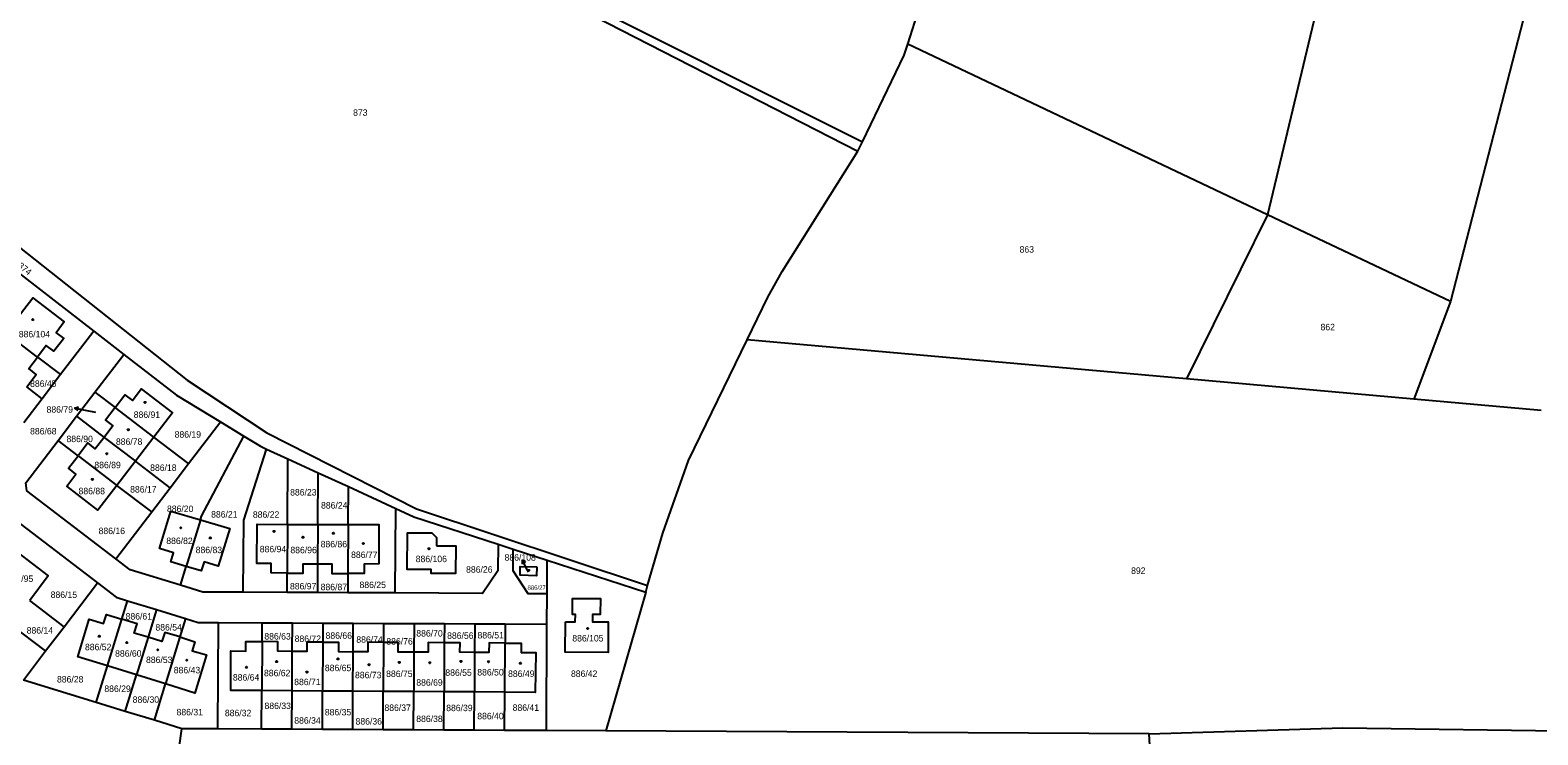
# Model space of a CAD drawing. Extents: x -724107 to -720612, y -1045267 to -1038441.
# Drawn here: x -722076.6 to -721679.7, y -1042693.5 to -1042508.1 of the extents above; entities that cross this region are included whole.
import ezdxf

# ---------------------------------------------------------------- set-up
doc = ezdxf.new("R2010")
doc.units = 0
for name, color, linetype in [('Hranice parcel', 7, 'Continuous'), ('Parcelní čísla', 7, 'Continuous'), ('Pop  PČ popisy', 7, 'Continuous'), ('Značky budov', 7, 'Continuous')]:
    doc.layers.add(name, color=color, linetype=linetype)

msp = doc.modelspace()

# ---------------------------------------------------------------- linework, layer by layer
at = {"layer": 'Hranice parcel'}
for p, q in [((-721845.56, -1042511.77), (-721841.84, -1042500.16)), ((-721750.84, -1042556.64), (-721845.56, -1042511.77)), ((-721858.66, -1042539.92), (-721857.49, -1042537.49)), ((-721750.84, -1042556.64), (-721772.15, -1042599.83)), ((-721702.69, -1042579.45), (-721750.84, -1042556.64)), ((-722085.28, -1042567.62), (-722059.86, -1042587.27)), ((-721702.69, -1042579.45), (-721712.28, -1042605.15)), ((-722074.63, -1042594.11), (-722083, -1042587.71)), ((-722059.86, -1042587.27), (-722068.6, -1042598.71)), ((-722059.86, -1042587.27), (-722051.95, -1042593.39)), ((-721772.15, -1042599.83), (-721887.84, -1042589.55)), ((-722074.63, -1042594.11), (-722068.6, -1042598.71)), ((-722059.54, -1042603.32), (-722051.95, -1042593.39)), ((-722068.6, -1042598.71), (-722073.45, -1042605.07)), ((-721712.28, -1042605.15), (-721772.15, -1042599.83)), ((-722073.45, -1042605.07), (-722077.51, -1042601.97)), ((-722064.39, -1042609.68), (-722059.54, -1042603.32)), ((-722059.54, -1042603.32), (-722054.24, -1042607.37)), ((-722073.45, -1042605.07), (-722078.31, -1042611.43)), ((-722044.02, -1042615.17), (-722054.24, -1042607.37)), ((-721678.79, -1042608.12), (-721712.28, -1042605.15)), ((-722069.25, -1042616.04), (-722064.39, -1042609.68)), ((-722064.39, -1042609.68), (-722057.13, -1042615.23)), ((-722034.89, -1042622.14), (-722026.5, -1042611.15)), ((-722026.5, -1042611.15), (-722020.35, -1042614.88)), ((-722063.97, -1042620.07), (-722069.25, -1042616.04)), ((-722057.13, -1042615.23), (-722048.89, -1042621.52)), ((-722044.02, -1042615.17), (-722048.89, -1042621.52)), ((-722034.89, -1042622.14), (-722044.02, -1042615.17)), ((-722063.97, -1042620.07), (-722053.75, -1042627.88)), ((-722014.34, -1042618.3), (-722008.8, -1042620.85)), ((-722048.89, -1042621.52), (-722053.75, -1042627.88)), ((-722039.75, -1042628.5), (-722048.89, -1042621.52)), ((-722039.75, -1042628.5), (-722034.89, -1042622.14)), ((-722008.89, -1042638.14), (-722008.8, -1042620.85)), ((-722008.8, -1042620.85), (-722000.81, -1042624.52)), ((-722044.61, -1042634.86), (-722053.75, -1042627.88)), ((-722000.88, -1042638.16), (-722000.81, -1042624.52)), ((-722000.81, -1042624.52), (-721992.83, -1042628.19)), ((-722044.61, -1042634.86), (-722039.75, -1042628.5)), ((-721992.88, -1042638.18), (-721992.83, -1042628.19)), ((-721992.83, -1042628.19), (-721980.36, -1042633.92)), ((-722054.01, -1042647.18), (-722044.61, -1042634.86)), ((-721980.48, -1042656.17), (-721980.36, -1042633.92)), ((-722031.75, -1042636.88), (-722035.54, -1042649.19)), ((-722008.89, -1042638.14), (-722008.95, -1042650.94)), ((-722008.89, -1042638.14), (-722000.88, -1042638.16)), ((-722000.88, -1042638.16), (-722000.94, -1042648.53)), ((-722000.88, -1042638.16), (-721992.88, -1042638.18)), ((-721992.88, -1042638.18), (-721992.95, -1042651.05)), ((-721953.43, -1042643.31), (-721949.44, -1042644.61)), ((-721949.44, -1042644.61), (-721940.45, -1042647.52)), ((-721940.5, -1042656.38), (-721940.45, -1042647.52)), ((-721940.45, -1042647.52), (-721914.52, -1042655.94)), ((-722037.05, -1042654.11), (-722035.54, -1042649.19)), ((-722008.98, -1042656.03), (-722008.95, -1042650.94)), ((-722000.94, -1042648.53), (-722000.98, -1042656.07)), ((-721992.95, -1042651.05), (-721992.98, -1042656.11)), ((-722067.67, -1042665.06), (-722058.87, -1042653.53)), ((-721914.52, -1042655.94), (-721925.03, -1042692.46)), ((-721914.52, -1042655.94), (-721914.03, -1042654.22)), ((-722067.67, -1042665.06), (-722076.68, -1042658.17)), ((-722052.49, -1042663.07), (-722050.99, -1042658.2)), ((-722050.99, -1042658.2), (-722043.34, -1042660.55)), ((-722008.98, -1042656.03), (-722020.48, -1042655.97)), ((-722000.98, -1042656.07), (-722008.98, -1042656.03)), ((-721992.98, -1042656.11), (-722000.98, -1042656.07)), ((-721980.48, -1042656.17), (-721992.98, -1042656.11)), ((-721940.54, -1042664.38), (-721940.5, -1042656.38)), ((-722056.27, -1042675.38), (-722052.49, -1042663.07)), ((-722043.34, -1042660.55), (-722045.57, -1042667.82)), ((-722043.34, -1042660.55), (-722035.69, -1042662.9)), ((-722035.69, -1042662.9), (-722037.18, -1042667.74)), ((-722072.53, -1042671.41), (-722081.56, -1042664.51)), ((-722072.53, -1042671.41), (-722067.67, -1042665.06)), ((-722045.57, -1042667.82), (-722048.62, -1042677.72)), ((-722037.18, -1042667.74), (-722040.98, -1042680.11)), ((-722027.18, -1042691.94), (-722027.04, -1042663.94)), ((-722027.04, -1042663.94), (-722015.54, -1042664)), ((-722015.56, -1042668.97), (-722015.54, -1042664)), ((-722015.54, -1042664), (-722007.54, -1042664.04)), ((-722007.58, -1042671.54), (-722007.54, -1042664.04)), ((-722007.54, -1042664.04), (-721999.54, -1042664.08)), ((-721999.54, -1042664.08), (-721999.57, -1042669.08)), ((-721999.54, -1042664.08), (-721991.54, -1042664.12)), ((-721991.58, -1042671.62), (-721991.54, -1042664.12)), ((-721991.54, -1042664.12), (-721983.54, -1042664.16)), ((-721983.54, -1042664.16), (-721983.57, -1042669.17)), ((-721983.54, -1042664.16), (-721975.54, -1042664.2)), ((-721975.54, -1042664.2), (-721975.58, -1042671.72)), ((-721975.54, -1042664.2), (-721967.54, -1042664.24)), ((-721967.54, -1042664.24), (-721967.57, -1042669.26)), ((-721967.54, -1042664.24), (-721959.54, -1042664.28)), ((-721959.54, -1042664.28), (-721959.58, -1042671.82)), ((-721959.54, -1042664.28), (-721951.54, -1042664.32)), ((-721951.54, -1042664.32), (-721951.57, -1042669.34)), ((-721951.54, -1042664.32), (-721940.54, -1042664.38)), ((-721940.68, -1042692.38), (-721940.54, -1042664.38)), ((-722078.38, -1042679.08), (-722072.53, -1042671.41)), ((-722015.56, -1042668.97), (-722015.63, -1042681.87)), ((-722007.63, -1042681.92), (-722007.58, -1042671.54)), ((-721999.57, -1042669.08), (-721999.63, -1042681.97)), ((-721991.63, -1042682.01), (-721991.58, -1042671.62)), ((-721983.57, -1042669.17), (-721983.63, -1042682.06)), ((-721975.58, -1042671.72), (-721975.63, -1042682.1)), ((-721967.57, -1042669.26), (-721967.63, -1042682.15)), ((-721951.63, -1042682.28), (-721951.57, -1042669.34)), ((-722059.21, -1042684.97), (-722056.27, -1042675.38)), ((-722048.62, -1042677.72), (-722056.27, -1042675.38)), ((-721959.58, -1042671.82), (-721959.63, -1042682.22)), ((-722059.21, -1042684.97), (-722078.38, -1042679.08)), ((-722051.56, -1042687.31), (-722048.62, -1042677.72)), ((-722040.98, -1042680.11), (-722048.62, -1042677.72)), ((-722043.91, -1042689.66), (-722040.98, -1042680.11)), ((-722015.68, -1042692), (-722015.63, -1042681.87)), ((-722007.63, -1042681.92), (-722015.63, -1042681.87)), ((-722007.68, -1042692.04), (-722007.63, -1042681.92)), ((-721999.63, -1042681.97), (-722007.63, -1042681.92)), ((-721999.68, -1042692.08), (-721999.63, -1042681.97)), ((-721991.63, -1042682.01), (-721999.63, -1042681.97)), ((-721991.68, -1042692.12), (-721991.63, -1042682.01)), ((-721983.63, -1042682.06), (-721991.63, -1042682.01)), ((-721983.68, -1042692.16), (-721983.63, -1042682.06)), ((-721975.63, -1042682.1), (-721983.63, -1042682.06)), ((-721975.68, -1042692.2), (-721975.63, -1042682.1)), ((-721967.63, -1042682.15), (-721975.63, -1042682.1)), ((-721967.68, -1042692.24), (-721967.63, -1042682.15)), ((-721959.63, -1042682.22), (-721967.63, -1042682.15)), ((-721959.68, -1042692.28), (-721959.63, -1042682.22)), ((-721951.63, -1042682.28), (-721959.63, -1042682.22)), ((-721951.68, -1042692.32), (-721951.63, -1042682.28)), ((-722051.56, -1042687.31), (-722059.21, -1042684.97)), ((-722043.91, -1042689.66), (-722051.56, -1042687.31)), ((-722036.66, -1042691.89), (-722043.91, -1042689.66)), ((-722046.88, -1042763.94), (-722036.66, -1042691.89)), ((-722027.18, -1042691.94), (-722036.66, -1042691.89)), ((-722015.68, -1042692), (-722027.18, -1042691.94)), ((-722007.68, -1042692.04), (-722015.68, -1042692)), ((-721999.68, -1042692.08), (-722007.68, -1042692.04)), ((-721991.68, -1042692.12), (-721999.68, -1042692.08)), ((-721983.68, -1042692.16), (-721991.68, -1042692.12)), ((-721975.68, -1042692.2), (-721983.68, -1042692.16)), ((-721967.68, -1042692.24), (-721975.68, -1042692.2)), ((-721959.68, -1042692.28), (-721967.68, -1042692.24)), ((-721951.68, -1042692.32), (-721959.68, -1042692.28)), ((-721940.68, -1042692.38), (-721951.68, -1042692.32)), ((-721925.03, -1042692.46), (-721940.68, -1042692.38)), ((-721782.04, -1042693.19), (-721925.03, -1042692.46))]:
    msp.add_line(p, q, dxfattribs=at)
for points in [[(-721701.2, -1042342.34), (-721680.55, -1042420.33), (-721681.47, -1042497.09), (-721702.69, -1042579.45)], [(-721751.19, -1042360.32), (-721734.32, -1042422.09), (-721734.9, -1042489.78), (-721750.84, -1042556.64)], [(-722044.37, -1042432.18), (-721992.02, -1042465.93), (-721938.44, -1042496.9), (-721857.49, -1042537.49)], [(-722137.43, -1042509.23), (-722076.2, -1042463.26), (-722042.88, -1042435.15), (-721992.82, -1042467.32), (-721939.28, -1042498.58), (-721858.66, -1042539.92)], [(-722137.43, -1042509.23), (-722081.63, -1042563.49), (-722035.24, -1042600.18), (-722014.31, -1042614.03), (-721974.87, -1042634), (-721914.03, -1042654.22)], [(-721857.49, -1042537.49), (-721846.48, -1042514.63), (-721845.56, -1042511.77)], [(-721887.84, -1042589.55), (-721882.37, -1042578.31), (-721878.64, -1042571.61), (-721858.66, -1042539.92)], [(-722083, -1042587.71), (-722075.94, -1042578.53), (-722067.61, -1042584.85), (-722069.76, -1042587.68), (-722067.75, -1042589.18), (-722070.37, -1042592.58), (-722072.36, -1042591.08), (-722074.63, -1042594.11)], [(-721914.03, -1042654.22), (-721910.07, -1042640.44), (-721903.29, -1042621.28), (-721887.84, -1042589.55)], [(-722077.51, -1042601.97), (-722074.98, -1042598.66), (-722076.97, -1042597.11), (-722074.63, -1042594.11)], [(-722051.95, -1042593.39), (-722038.04, -1042604.14), (-722026.5, -1042611.15)], [(-722054.24, -1042607.37), (-722051.66, -1042604), (-722049.66, -1042605.5), (-722047.35, -1042602.48), (-722039.11, -1042608.79), (-722044.02, -1042615.17)], [(-722054.24, -1042607.37), (-722056.75, -1042610.66), (-722054.81, -1042612.16), (-722057.13, -1042615.23)], [(-722054.01, -1042647.18), (-722077.46, -1042629.27), (-722077.74, -1042627.17), (-722069.25, -1042616.04)], [(-722057.13, -1042615.23), (-722059.47, -1042618.24), (-722061.4, -1042616.7), (-722063.97, -1042620.07)], [(-722031.75, -1042636.88), (-722031.47, -1042635.95), (-722020.35, -1042614.88)], [(-722020.35, -1042614.88), (-722015.94, -1042617.56), (-722014.34, -1042618.3)], [(-722053.75, -1042627.88), (-722058.77, -1042634.39), (-722066.98, -1042628.08), (-722064.59, -1042624.88), (-722066.53, -1042623.37), (-722063.97, -1042620.07)], [(-722020.48, -1042655.97), (-722020.38, -1042636.97), (-722014.34, -1042618.3)], [(-722092.31, -1042646.24), (-722084.42, -1042635.91), (-722082.32, -1042635.63), (-722058.87, -1042653.53)], [(-722035.54, -1042649.19), (-722039.6, -1042647.99), (-722038.89, -1042645.6), (-722042.57, -1042644.5), (-722039.58, -1042634.6), (-722031.75, -1042636.88)], [(-721980.36, -1042633.92), (-721975.56, -1042636.13), (-721953.43, -1042643.31)], [(-722031.75, -1042636.88), (-722024.05, -1042639.21), (-722027.1, -1042649.12), (-722030.82, -1042647.98), (-722031.55, -1042650.37), (-722035.54, -1042649.19)], [(-722008.95, -1042650.94), (-722013.16, -1042650.91), (-722013.16, -1042648.42), (-722016.94, -1042648.42), (-722016.88, -1042638.05), (-722008.89, -1042638.14)], [(-721992.88, -1042638.18), (-721984.81, -1042638.19), (-721984.8, -1042648.54), (-721988.67, -1042648.55), (-721988.67, -1042651.04), (-721992.95, -1042651.05)], [(-721953.43, -1042643.31), (-721953.47, -1042650.31), (-721957.5, -1042656.29), (-721980.48, -1042656.17)], [(-721969.63, -1042643.77), (-721964.54, -1042643.8), (-721964.64, -1042651.08), (-721971.06, -1042651.02), (-721971.03, -1042650.02), (-721977.34, -1042649.97), (-721977.27, -1042640.3), (-721970.88, -1042640.33), (-721969.62, -1042641.61), (-721969.63, -1042643.77)], [(-722087.07, -1042650.24), (-722084.45, -1042646.79), (-722082.43, -1042648.33), (-722080.15, -1042645.33), (-722071.82, -1042651.62), (-722076.68, -1042658.17)], [(-722037.05, -1042654.11), (-722050.23, -1042650.06), (-722054.01, -1042647.18)], [(-721940.5, -1042656.38), (-721945.5, -1042656.35), (-721949.47, -1042650.33), (-721949.44, -1042644.61)], [(-722008.95, -1042650.94), (-722004.74, -1042650.97), (-722004.72, -1042648.5), (-722000.94, -1042648.53)], [(-722000.94, -1042648.53), (-721997.16, -1042648.53), (-721997.16, -1042651.02), (-721992.95, -1042651.05)], [(-721943.21, -1042649.29), (-721943.3, -1042651.63), (-721947.63, -1042651.52), (-721947.58, -1042649.17), (-721943.21, -1042649.29)], [(-722058.87, -1042653.53), (-722053.95, -1042657.29), (-722050.99, -1042658.2)], [(-722020.48, -1042655.97), (-722031.17, -1042655.92), (-722037.05, -1042654.11)], [(-721935.7, -1042663.74), (-721933.08, -1042663.75), (-721933.06, -1042661.86), (-721933.83, -1042661.85), (-721933.78, -1042657.61), (-721926.46, -1042657.65), (-721926.5, -1042661.84), (-721928.56, -1042661.84), (-721928.56, -1042663.77), (-721924.45, -1042663.77), (-721924.47, -1042671.81), (-721935.71, -1042671.78), (-721935.7, -1042663.74)], [(-722056.27, -1042675.38), (-722064.07, -1042672.96), (-722061.06, -1042663.02), (-722057.26, -1042664.21), (-722056.5, -1042661.84), (-722052.49, -1042663.07)], [(-722045.57, -1042667.82), (-722049.21, -1042666.7), (-722048.47, -1042664.31), (-722052.49, -1042663.07)], [(-722035.69, -1042662.9), (-722032.39, -1042663.91), (-722027.04, -1042663.94)], [(-722037.18, -1042667.74), (-722041.17, -1042666.57), (-722041.92, -1042668.93), (-722045.57, -1042667.82)], [(-722037.18, -1042667.74), (-722033.23, -1042668.98), (-722033.92, -1042671.4), (-722030.16, -1042672.47), (-722033.22, -1042682.49), (-722040.98, -1042680.11)], [(-722015.63, -1042681.87), (-722023.8, -1042681.81), (-722023.75, -1042671.41), (-722019.86, -1042671.44), (-722019.84, -1042668.96), (-722015.56, -1042668.97)], [(-722007.58, -1042671.54), (-722011.41, -1042671.52), (-722011.38, -1042669.01), (-722015.56, -1042668.97)], [(-721999.57, -1042669.08), (-722003.75, -1042669.07), (-722003.76, -1042671.55), (-722007.58, -1042671.54)], [(-721999.57, -1042669.08), (-721995.39, -1042669.1), (-721995.41, -1042671.6), (-721991.58, -1042671.62)], [(-721983.57, -1042669.17), (-721987.7, -1042669.15), (-721987.71, -1042671.65), (-721991.58, -1042671.62)], [(-721975.58, -1042671.72), (-721979.72, -1042671.7), (-721979.71, -1042669.19), (-721983.57, -1042669.17)], [(-721967.57, -1042669.26), (-721971.81, -1042669.24), (-721971.82, -1042671.74), (-721975.58, -1042671.72)], [(-721959.58, -1042671.82), (-721963.46, -1042671.78), (-721963.43, -1042669.27), (-721967.57, -1042669.26)], [(-721951.57, -1042669.34), (-721955.79, -1042669.32), (-721955.83, -1042671.86), (-721959.58, -1042671.82)], [(-721951.57, -1042669.34), (-721947.37, -1042669.36), (-721947.32, -1042671.82), (-721943.47, -1042671.87), (-721943.63, -1042682.34), (-721951.63, -1042682.28)], [(-721782.04, -1042693.19), (-721730.99, -1042691.66), (-721667.54, -1042692.51)], [(-721777.68, -1042796.99), (-721778.26, -1042757.18), (-721782.04, -1042693.19)]]:
    msp.add_lwpolyline(points, dxfattribs=at)
at = {"layer": 'Pop  PČ popisy'}
for p, q in [((-722064.94, -1042607.5), (-722063.85, -1042607.21)), ((-722062, -1042608.12), (-722064.94, -1042607.5)), ((-722064.94, -1042607.5), (-722064.06, -1042608.19)), ((-722059.32, -1042608.7), (-722062, -1042608.12)), ((-721945.67, -1042650.14), (-721947.08, -1042647.49)), ((-721947.08, -1042647.49), (-721946.17, -1042648.14)), ((-721947.08, -1042647.49), (-721947.05, -1042648.61)), ((-721945.4, -1042650.66), (-721945.67, -1042650.14))]:
    msp.add_line(p, q, dxfattribs=at)
at = {"layer": 'Značky budov'}
for centre in [(-722075.89, -1042584.23), (-722046.36, -1042606.02), (-722050.77, -1042613.2), (-722056.41, -1042619.53), (-722060.21, -1042626.29), (-722036.94, -1042639.03), (-722012.39, -1042639.95), (-722029.19, -1042641.68), (-722004.8, -1042641.51), (-721996.76, -1042640.46), (-721988.89, -1042643.15), (-721971.63, -1042644.54), (-721945.35, -1042650.23), (-722058.4, -1042667.54), (-721929.83, -1042665.52), (-722051.15, -1042669.23), (-722042.99, -1042671.12), (-722035.35, -1042673.85), (-722019.64, -1042675.71), (-722011.73, -1042674.21), (-721995.59, -1042673.53), (-721987.38, -1042675.06), (-721979.42, -1042674.45), (-721971.38, -1042674.52), (-721963.2, -1042674.18), (-721955.93, -1042674.25), (-721947.54, -1042674.66), (-722003.74, -1042676.97)]:
    msp.add_circle(centre, 0.175, dxfattribs=at)

# ---------------------------------------------------------------- texts
at = {"layer": 'Parcelní čísla'}
for s, height, p in [('873', 1.7, (-721991.58, -1042530.62)), ('863', 1.7, (-721816.11, -1042566.62)), ('886/104', 1.7, (-722079.59, -1042588.91)), ('862', 1.7, (-721736.88, -1042587.05)), ('886/45', 1.7, (-722076.62, -1042601.93)), ('886/79', 1.7, (-722072.28, -1042608.74)), ('886/91', 1.7, (-722049.34, -1042610.1)), ('886/68', 1.7, (-722076.62, -1042614.45)), ('886/90', 1.7, (-722067.04, -1042616.48)), ('886/78', 1.7, (-722054.02, -1042617.19)), ('886/19', 1.7, (-722038.57, -1042615.3)), ('886/89', 1.7, (-722059.7, -1042623.34)), ('886/18', 1.7, (-722045.01, -1042624.05)), ('886/17', 1.7, (-722050.28, -1042629.75)), ('886/88', 1.7, (-722063.86, -1042630.19)), ('886/23', 1.7, (-722008.16, -1042630.52)), ('886/20', 1.7, (-722040.58, -1042634.87)), ('886/21', 1.7, (-722028.96, -1042636.33)), ('886/22', 1.7, (-722017.96, -1042636.38)), ('886/24', 1.7, (-722000.02, -1042633.96)), ('886/16', 1.7, (-722058.58, -1042640.68)), ('886/82', 1.7, (-722040.76, -1042643.29)), ('886/83', 1.7, (-722033.02, -1042645.69)), ('886/94', 1.7, (-722016.15, -1042645.47)), ('886/96', 1.7, (-722008.09, -1042645.71)), ('886/86', 1.7, (-722000.12, -1042644.16)), ('886/77', 1.7, (-721992.11, -1042646.96)), ('886/106', 1.7, (-721975.09, -1042648.06)), ('886/108', 1.7, (-721951.7, -1042647.67)), ('886/95', 1.7, (-722082.74, -1042653.26)), ('886/26', 1.7, (-721961.83, -1042650.83)), ('892', 1.7, (-721786.75, -1042651.14)), ('886/15', 1.7, (-722071.2, -1042657.48)), ('886/97', 1.7, (-722008.2, -1042655.23)), ('886/87', 1.7, (-722000.12, -1042655.44)), ('886/25', 1.7, (-721989.89, -1042654.88)), ('886/27', 1.139, (-721945.66, -1042655.32)), ('886/61', 1.7, (-722051.47, -1042663.16)), ('886/14', 1.7, (-722077.52, -1042666.86)), ('886/54', 1.7, (-722043.62, -1042666.05)), ('886/63', 1.7, (-722014.95, -1042668.42)), ('886/72', 1.7, (-722006.97, -1042669.06)), ('886/66', 1.7, (-721998.83, -1042668.23)), ('886/74', 1.7, (-721990.73, -1042669.27)), ('886/70', 1.7, (-721974.94, -1042667.63)), ('886/56', 1.7, (-721966.83, -1042668.23)), ('886/51', 1.7, (-721958.83, -1042668.13)), ('886/105', 1.7, (-721933.87, -1042668.93)), ('886/52', 1.7, (-722062.17, -1042671.23)), ('886/60', 1.7, (-722054.24, -1042672.93)), ('886/76', 1.7, (-721982.83, -1042669.75)), ('886/53', 1.7, (-722046.1, -1042674.6)), ('886/43', 1.7, (-722038.79, -1042677.31)), ('886/65', 1.7, (-721999.01, -1042676.74)), ('886/28', 1.7, (-722069.54, -1042679.72)), ('886/64', 1.7, (-722023.23, -1042679.22)), ('886/62', 1.7, (-722015.04, -1042678.08)), ('886/71', 1.7, (-722007.09, -1042680.42)), ('886/73', 1.7, (-721991.08, -1042678.61)), ('886/75', 1.7, (-721982.88, -1042678.28)), ('886/69', 1.7, (-721974.94, -1042680.56)), ('886/55', 1.7, (-721967.29, -1042677.97)), ('886/50', 1.7, (-721958.89, -1042677.88)), ('886/49', 1.7, (-721950.78, -1042678.26)), ('886/42', 1.7, (-721934.22, -1042678.26)), ('886/29', 1.7, (-722057.07, -1042682.21)), ('886/30', 1.7, (-722049.62, -1042685.07)), ('886/31', 1.7, (-722038.06, -1042688.36)), ('886/32', 1.7, (-722025.34, -1042688.59)), ('886/33', 1.7, (-722014.9, -1042686.71)), ('886/35', 1.7, (-721999.03, -1042688.38)), ('886/37', 1.7, (-721983.33, -1042687.21)), ('886/39', 1.7, (-721967.07, -1042687.26)), ('886/40', 1.7, (-721958.89, -1042689.4)), ('886/41', 1.7, (-721949.58, -1042687.18)), ('886/34', 1.7, (-722007.07, -1042690.55)), ('886/36', 1.7, (-721990.93, -1042690.79)), ('886/38', 1.7, (-721974.95, -1042690.13))]:
    msp.add_text(s, height=height, dxfattribs=at).set_placement(p)
msp.add_text('874', height=1.7, rotation=322, dxfattribs=at).set_placement((-722080.02, -1042570.36))

doc.saveas('drawing.dxf')
